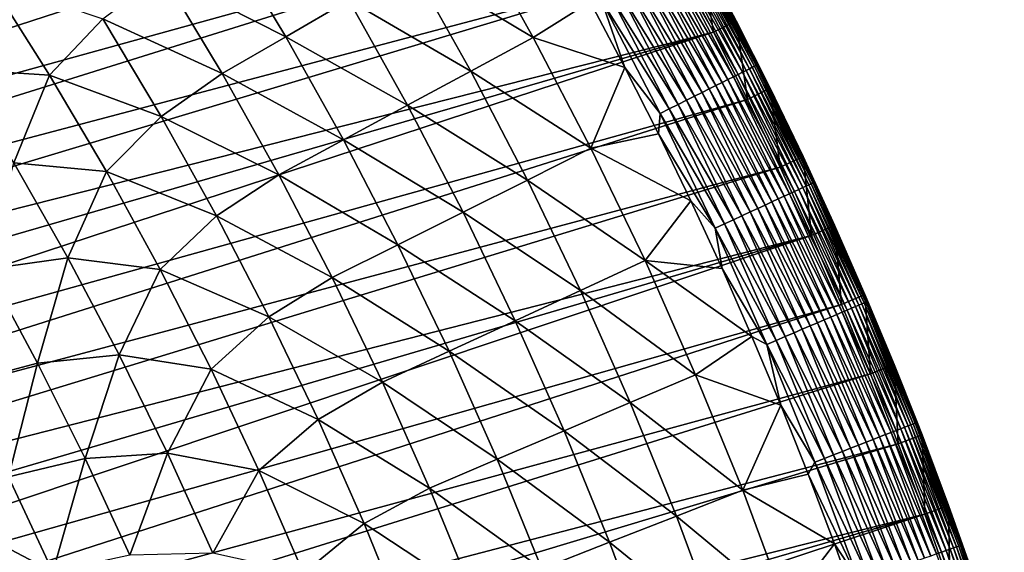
# Model space of a CAD drawing. Header units: millimetres. Extents: x -50 to 50, y -50 to 50.
# Tile 560 of 562: x 36 to 47.6, y 16.6 to 22.9. Entities that reach past the tile are written whole.
import ezdxf

# ---------------------------------------------------------------- set-up
doc = ezdxf.new("R2010")
doc.units = ezdxf.units.MM
doc.header["$LTSCALE"] = 65.185185
for name, color, linetype in [('36', 7, 'CONTINUOUS'), ('38', 7, 'CONTINUOUS'), ('39', 7, 'CONTINUOUS'), ('41', 7, 'CONTINUOUS'), ('43', 7, 'CONTINUOUS')]:
    doc.layers.add(name, color=color, linetype=linetype)

msp = doc.modelspace()

# ---------------------------------------------------------------- linework, layer by layer
at = {"layer": '36', "color": 15, "linetype": 'Continuous', "true_color": 0xaf503c}
for points in [[(41.336, 23.983, -0.427), (42.055, 22.699, -0.427), (40.611, 23.562, -1.106), (41.336, 23.983, -0.427)], [(41.336, 23.983, -0.427), (42.725, 23.119, 0.23), (42.055, 22.699, -0.427), (41.336, 23.983, -0.427)], [(37.682, 23.443, -3.069), (38.418, 23.901, -2.427), (39.136, 22.706, -2.427), (37.682, 23.443, -3.069)], [(38.418, 23.901, -2.427), (39.878, 23.137, -1.773), (39.136, 22.706, -2.427), (38.418, 23.901, -2.427)], [(40.611, 23.562, -1.106), (41.317, 22.3, -1.106), (39.878, 23.137, -1.773), (40.611, 23.562, -1.106)], [(40.611, 23.562, -1.106), (42.055, 22.699, -0.427), (41.317, 22.3, -1.106), (40.611, 23.562, -1.106)], [(35.641, 23.369, -4.316), (36.347, 22.254, -4.316), (35.251, 22.323, -4.92), (35.641, 23.369, -4.316)], [(35.641, 23.369, -4.316), (36.977, 22.919, -3.699), (36.347, 22.254, -4.316), (35.641, 23.369, -4.316)], [(37.682, 23.443, -3.069), (38.386, 22.272, -3.069), (36.977, 22.919, -3.699), (37.682, 23.443, -3.069)], [(38.386, 22.272, -3.069), (37.682, 23.443, -3.069), (39.136, 22.706, -2.427), (38.386, 22.272, -3.069)], [(39.878, 23.137, -1.773), (40.571, 21.898, -1.773), (39.136, 22.706, -2.427), (39.878, 23.137, -1.773)], [(39.878, 23.137, -1.773), (41.317, 22.3, -1.106), (40.571, 21.898, -1.773), (39.878, 23.137, -1.773)], [(42.725, 23.119, 0.23), (43.136, 22.343, 0.23), (42.055, 22.699, -0.427), (42.725, 23.119, 0.23)], [(36.977, 22.919, -3.699), (37.666, 21.767, -3.699), (36.347, 22.254, -4.316), (36.977, 22.919, -3.699)], [(36.977, 22.919, -3.699), (38.386, 22.272, -3.069), (37.666, 21.767, -3.699), (36.977, 22.919, -3.699)], [(38.386, 22.272, -3.069), (39.136, 22.706, -2.427), (39.817, 21.49, -2.427), (38.386, 22.272, -3.069)], [(39.136, 22.706, -2.427), (40.571, 21.898, -1.773), (39.817, 21.49, -2.427), (39.136, 22.706, -2.427)], [(42.055, 22.699, -0.427), (42.734, 21.393, -0.427), (41.317, 22.3, -1.106), (42.055, 22.699, -0.427)], [(42.055, 22.699, -0.427), (43.136, 22.343, 0.23), (42.734, 21.393, -0.427), (42.055, 22.699, -0.427)], [(35.251, 22.323, -4.92), (36.347, 22.254, -4.316), (35.926, 21.221, -4.92), (35.251, 22.323, -4.92)], [(43.136, 22.343, 0.23), (43.532, 21.561, 0.23), (42.734, 21.393, -0.427), (43.136, 22.343, 0.23)], [(36.347, 22.254, -4.316), (37.019, 21.118, -4.316), (35.926, 21.221, -4.92), (36.347, 22.254, -4.316)], [(36.347, 22.254, -4.316), (37.666, 21.767, -3.699), (37.019, 21.118, -4.316), (36.347, 22.254, -4.316)], [(38.386, 22.272, -3.069), (39.054, 21.079, -3.069), (37.666, 21.767, -3.699), (38.386, 22.272, -3.069)], [(39.054, 21.079, -3.069), (38.386, 22.272, -3.069), (39.817, 21.49, -2.427), (39.054, 21.079, -3.069)], [(41.317, 22.3, -1.106), (41.985, 21.017, -1.106), (40.571, 21.898, -1.773), (41.317, 22.3, -1.106)], [(41.317, 22.3, -1.106), (42.734, 21.393, -0.427), (41.985, 21.017, -1.106), (41.317, 22.3, -1.106)], [(40.571, 21.898, -1.773), (41.226, 20.638, -1.773), (39.817, 21.49, -2.427), (40.571, 21.898, -1.773)], [(40.571, 21.898, -1.773), (41.985, 21.017, -1.106), (41.226, 20.638, -1.773), (40.571, 21.898, -1.773)], [(37.666, 21.767, -3.699), (38.319, 20.596, -3.699), (37.019, 21.118, -4.316), (37.666, 21.767, -3.699)], [(37.666, 21.767, -3.699), (39.054, 21.079, -3.069), (38.319, 20.596, -3.699), (37.666, 21.767, -3.699)], [(39.054, 21.079, -3.069), (39.817, 21.49, -2.427), (40.459, 20.254, -2.427), (39.054, 21.079, -3.069)], [(39.817, 21.49, -2.427), (41.226, 20.638, -1.773), (40.459, 20.254, -2.427), (39.817, 21.49, -2.427)], [(43.532, 21.561, 0.23), (43.914, 20.772, 0.23), (42.734, 21.393, -0.427), (43.532, 21.561, 0.23)], [(42.734, 21.393, -0.427), (43.373, 20.066, -0.427), (41.985, 21.017, -1.106), (42.734, 21.393, -0.427)], [(42.734, 21.393, -0.427), (43.914, 20.772, 0.23), (43.373, 20.066, -0.427), (42.734, 21.393, -0.427)], [(35.926, 21.221, -4.92), (36.566, 20.098, -4.92), (35.608, 19.964, -5.511), (35.926, 21.221, -4.92)], [(35.926, 21.221, -4.92), (37.019, 21.118, -4.316), (36.566, 20.098, -4.92), (35.926, 21.221, -4.92)], [(37.019, 21.118, -4.316), (37.655, 19.961, -4.316), (36.566, 20.098, -4.92), (37.019, 21.118, -4.316)], [(37.019, 21.118, -4.316), (38.319, 20.596, -3.699), (37.655, 19.961, -4.316), (37.019, 21.118, -4.316)], [(39.054, 21.079, -3.069), (39.684, 19.866, -3.069), (38.319, 20.596, -3.699), (39.054, 21.079, -3.069)], [(39.684, 19.866, -3.069), (39.054, 21.079, -3.069), (40.459, 20.254, -2.427), (39.684, 19.866, -3.069)], [(41.985, 21.017, -1.106), (42.612, 19.714, -1.106), (41.226, 20.638, -1.773), (41.985, 21.017, -1.106)], [(41.985, 21.017, -1.106), (43.373, 20.066, -0.427), (42.612, 19.714, -1.106), (41.985, 21.017, -1.106)], [(43.914, 20.772, 0.23), (44.282, 19.975, 0.23), (43.373, 20.066, -0.427), (43.914, 20.772, 0.23)], [(38.319, 20.596, -3.699), (38.936, 19.404, -3.699), (37.655, 19.961, -4.316), (38.319, 20.596, -3.699)], [(38.319, 20.596, -3.699), (39.684, 19.866, -3.069), (38.936, 19.404, -3.699), (38.319, 20.596, -3.699)], [(41.226, 20.638, -1.773), (41.842, 19.358, -1.773), (40.459, 20.254, -2.427), (41.226, 20.638, -1.773)], [(41.226, 20.638, -1.773), (42.612, 19.714, -1.106), (41.842, 19.358, -1.773), (41.226, 20.638, -1.773)], [(39.684, 19.866, -3.069), (40.459, 20.254, -2.427), (41.064, 18.998, -2.427), (39.684, 19.866, -3.069)], [(40.459, 20.254, -2.427), (41.842, 19.358, -1.773), (41.064, 18.998, -2.427), (40.459, 20.254, -2.427)], [(35.608, 19.964, -5.511), (36.566, 20.098, -4.92), (36.206, 18.859, -5.511), (35.608, 19.964, -5.511)], [(36.566, 20.098, -4.92), (37.171, 18.955, -4.92), (36.206, 18.859, -5.511), (36.566, 20.098, -4.92)], [(36.566, 20.098, -4.92), (37.655, 19.961, -4.316), (37.171, 18.955, -4.92), (36.566, 20.098, -4.92)], [(43.373, 20.066, -0.427), (43.97, 18.721, -0.427), (42.612, 19.714, -1.106), (43.373, 20.066, -0.427)], [(43.373, 20.066, -0.427), (44.635, 19.172, 0.23), (43.97, 18.721, -0.427), (43.373, 20.066, -0.427)], [(44.282, 19.975, 0.23), (44.635, 19.172, 0.23), (43.373, 20.066, -0.427), (44.282, 19.975, 0.23)], [(35.608, 19.964, -5.511), (36.206, 18.859, -5.511), (35.303, 18.619, -6.09), (35.608, 19.964, -5.511)], [(37.655, 19.961, -4.316), (38.255, 18.785, -4.316), (37.171, 18.955, -4.92), (37.655, 19.961, -4.316)], [(37.655, 19.961, -4.316), (38.936, 19.404, -3.699), (38.255, 18.785, -4.316), (37.655, 19.961, -4.316)], [(39.684, 19.866, -3.069), (40.277, 18.634, -3.069), (38.936, 19.404, -3.699), (39.684, 19.866, -3.069)], [(40.277, 18.634, -3.069), (39.684, 19.866, -3.069), (41.064, 18.998, -2.427), (40.277, 18.634, -3.069)], [(42.612, 19.714, -1.106), (43.199, 18.393, -1.106), (41.842, 19.358, -1.773), (42.612, 19.714, -1.106)], [(42.612, 19.714, -1.106), (43.97, 18.721, -0.427), (43.199, 18.393, -1.106), (42.612, 19.714, -1.106)], [(38.936, 19.404, -3.699), (39.516, 18.194, -3.699), (38.255, 18.785, -4.316), (38.936, 19.404, -3.699)], [(38.936, 19.404, -3.699), (40.277, 18.634, -3.069), (39.516, 18.194, -3.699), (38.936, 19.404, -3.699)], [(41.842, 19.358, -1.773), (42.418, 18.061, -1.773), (41.064, 18.998, -2.427), (41.842, 19.358, -1.773)], [(41.842, 19.358, -1.773), (43.199, 18.393, -1.106), (42.418, 18.061, -1.773), (41.842, 19.358, -1.773)], [(44.635, 19.172, 0.23), (44.974, 18.363, 0.23), (43.97, 18.721, -0.427), (44.635, 19.172, 0.23)], [(36.206, 18.859, -5.511), (37.171, 18.955, -4.92), (36.769, 17.735, -5.511), (36.206, 18.859, -5.511)], [(37.171, 18.955, -4.92), (37.74, 17.795, -4.92), (36.769, 17.735, -5.511), (37.171, 18.955, -4.92)], [(37.171, 18.955, -4.92), (38.255, 18.785, -4.316), (37.74, 17.795, -4.92), (37.171, 18.955, -4.92)], [(40.277, 18.634, -3.069), (41.064, 18.998, -2.427), (41.629, 17.725, -2.427), (40.277, 18.634, -3.069)], [(41.064, 18.998, -2.427), (42.418, 18.061, -1.773), (41.629, 17.725, -2.427), (41.064, 18.998, -2.427)], [(35.303, 18.619, -6.09), (36.206, 18.859, -5.511), (35.863, 17.515, -6.09), (35.303, 18.619, -6.09)], [(36.206, 18.859, -5.511), (36.769, 17.735, -5.511), (35.863, 17.515, -6.09), (36.206, 18.859, -5.511)], [(38.255, 18.785, -4.316), (38.818, 17.592, -4.316), (37.74, 17.795, -4.92), (38.255, 18.785, -4.316)], [(38.255, 18.785, -4.316), (39.516, 18.194, -3.699), (38.818, 17.592, -4.316), (38.255, 18.785, -4.316)], [(43.97, 18.721, -0.427), (44.526, 17.358, -0.427), (43.199, 18.393, -1.106), (43.97, 18.721, -0.427)], [(43.97, 18.721, -0.427), (44.974, 18.363, 0.23), (44.526, 17.358, -0.427), (43.97, 18.721, -0.427)], [(40.277, 18.634, -3.069), (40.832, 17.385, -3.069), (39.516, 18.194, -3.699), (40.277, 18.634, -3.069)], [(40.832, 17.385, -3.069), (40.277, 18.634, -3.069), (41.629, 17.725, -2.427), (40.832, 17.385, -3.069)], [(43.199, 18.393, -1.106), (43.744, 17.054, -1.106), (42.418, 18.061, -1.773), (43.199, 18.393, -1.106)], [(43.199, 18.393, -1.106), (44.526, 17.358, -0.427), (43.744, 17.054, -1.106), (43.199, 18.393, -1.106)], [(44.974, 18.363, 0.23), (45.298, 17.548, 0.23), (44.526, 17.358, -0.427), (44.974, 18.363, 0.23)], [(39.516, 18.194, -3.699), (40.058, 16.967, -3.699), (38.818, 17.592, -4.316), (39.516, 18.194, -3.699)], [(39.516, 18.194, -3.699), (40.832, 17.385, -3.069), (40.058, 16.967, -3.699), (39.516, 18.194, -3.699)], [(42.418, 18.061, -1.773), (42.954, 16.746, -1.773), (41.629, 17.725, -2.427), (42.418, 18.061, -1.773)], [(42.418, 18.061, -1.773), (43.744, 17.054, -1.106), (42.954, 16.746, -1.773), (42.418, 18.061, -1.773)], [(36.769, 17.735, -5.511), (37.74, 17.795, -4.92), (37.297, 16.595, -5.511), (36.769, 17.735, -5.511)], [(37.74, 17.795, -4.92), (38.273, 16.617, -4.92), (37.297, 16.595, -5.511), (37.74, 17.795, -4.92)], [(37.74, 17.795, -4.92), (38.818, 17.592, -4.316), (38.273, 16.617, -4.92), (37.74, 17.795, -4.92)], [(35.863, 17.515, -6.09), (36.769, 17.735, -5.511), (36.389, 16.395, -6.09), (35.863, 17.515, -6.09)], [(36.769, 17.735, -5.511), (37.297, 16.595, -5.511), (36.389, 16.395, -6.09), (36.769, 17.735, -5.511)], [(40.832, 17.385, -3.069), (41.629, 17.725, -2.427), (42.155, 16.434, -2.427), (40.832, 17.385, -3.069)], [(41.629, 17.725, -2.427), (42.954, 16.746, -1.773), (42.155, 16.434, -2.427), (41.629, 17.725, -2.427)], [(38.818, 17.592, -4.316), (39.344, 16.381, -4.316), (38.273, 16.617, -4.92), (38.818, 17.592, -4.316)], [(38.818, 17.592, -4.316), (40.058, 16.967, -3.699), (39.344, 16.381, -4.316), (38.818, 17.592, -4.316)], [(45.298, 17.548, 0.23), (45.608, 16.728, 0.23), (44.526, 17.358, -0.427), (45.298, 17.548, 0.23)], [(35.863, 17.515, -6.09), (36.389, 16.395, -6.09), (35.041, 17.105, -6.655), (35.863, 17.515, -6.09)], [(40.832, 17.385, -3.069), (41.348, 16.119, -3.069), (40.058, 16.967, -3.699), (40.832, 17.385, -3.069)], [(41.348, 16.119, -3.069), (40.832, 17.385, -3.069), (42.155, 16.434, -2.427), (41.348, 16.119, -3.069)], [(44.526, 17.358, -0.427), (45.039, 15.979, -0.427), (43.744, 17.054, -1.106), (44.526, 17.358, -0.427)], [(44.526, 17.358, -0.427), (45.608, 16.728, 0.23), (45.039, 15.979, -0.427), (44.526, 17.358, -0.427)], [(35.041, 17.105, -6.655), (36.389, 16.395, -6.09), (35.555, 16.01, -6.655), (35.041, 17.105, -6.655)], [(40.058, 16.967, -3.699), (40.562, 15.724, -3.699), (39.344, 16.381, -4.316), (40.058, 16.967, -3.699)], [(40.058, 16.967, -3.699), (41.348, 16.119, -3.069), (40.562, 15.724, -3.699), (40.058, 16.967, -3.699)], [(43.744, 17.054, -1.106), (44.249, 15.698, -1.106), (42.954, 16.746, -1.773), (43.744, 17.054, -1.106)], [(43.744, 17.054, -1.106), (45.039, 15.979, -0.427), (44.249, 15.698, -1.106), (43.744, 17.054, -1.106)], [(42.954, 16.746, -1.773), (43.45, 15.415, -1.773), (42.155, 16.434, -2.427), (42.954, 16.746, -1.773)], [(42.954, 16.746, -1.773), (44.249, 15.698, -1.106), (43.45, 15.415, -1.773), (42.954, 16.746, -1.773)], [(45.608, 16.728, 0.23), (45.902, 15.902, 0.23), (45.039, 15.979, -0.427), (45.608, 16.728, 0.23)]]:
    msp.add_3dface(points, dxfattribs=at)
at = {"layer": '38', "color": 15, "linetype": 'Continuous', "true_color": 0xaf503c}
for points in [[(44.033, 23.686, 3.33), (44.448, 22.896, 4.2), (44.448, 22.896, 3.33), (44.033, 23.686, 3.33)], [(44.033, 23.686, 4.2), (44.448, 22.896, 4.2), (44.033, 23.686, 3.33), (44.033, 23.686, 4.2)], [(44.448, 22.896, 3.33), (44.85, 22.099, 4.2), (44.85, 22.099, 3.33), (44.448, 22.896, 3.33)], [(44.448, 22.896, 4.2), (44.85, 22.099, 4.2), (44.448, 22.896, 3.33), (44.448, 22.896, 4.2)], [(44.85, 22.099, 3.33), (45.237, 21.295, 4.2), (45.237, 21.295, 3.33), (44.85, 22.099, 3.33)], [(44.85, 22.099, 4.2), (45.237, 21.295, 4.2), (44.85, 22.099, 3.33), (44.85, 22.099, 4.2)], [(45.237, 21.295, 4.2), (45.61, 20.484, 4.2), (45.237, 21.295, 3.33), (45.237, 21.295, 4.2)], [(45.237, 21.295, 3.33), (45.61, 20.484, 4.2), (45.61, 20.484, 3.33), (45.237, 21.295, 3.33)], [(45.61, 20.484, 3.33), (45.968, 19.667, 4.2), (45.968, 19.667, 3.33), (45.61, 20.484, 3.33)], [(45.61, 20.484, 4.2), (45.968, 19.667, 4.2), (45.61, 20.484, 3.33), (45.61, 20.484, 4.2)], [(45.968, 19.667, 3.33), (46.312, 18.843, 4.2), (46.312, 18.843, 3.33), (45.968, 19.667, 3.33)], [(45.968, 19.667, 4.2), (46.312, 18.843, 4.2), (45.968, 19.667, 3.33), (45.968, 19.667, 4.2)], [(46.312, 18.843, 3.33), (46.641, 18.013, 4.2), (46.641, 18.013, 3.33), (46.312, 18.843, 3.33)], [(46.312, 18.843, 4.2), (46.641, 18.013, 4.2), (46.312, 18.843, 3.33), (46.312, 18.843, 4.2)], [(46.641, 18.013, 3.33), (46.955, 17.178, 4.2), (46.955, 17.178, 3.33), (46.641, 18.013, 3.33)], [(46.641, 18.013, 4.2), (46.955, 17.178, 4.2), (46.641, 18.013, 3.33), (46.641, 18.013, 4.2)], [(46.955, 17.178, 4.2), (47.254, 16.337, 4.2), (46.955, 17.178, 3.33), (46.955, 17.178, 4.2)], [(46.955, 17.178, 3.33), (47.254, 16.337, 4.2), (47.254, 16.337, 3.33), (46.955, 17.178, 3.33)]]:
    msp.add_3dface(points, dxfattribs=at)
at = {"layer": '39', "color": 15, "linetype": 'Continuous', "true_color": 0xaf503c}
for points in [[(21.108, 22.704, 4.5), (40.493, 28.815, 4.5), (20.59, 23.175, 4.5), (21.108, 22.704, 4.5)], [(41.001, 28.088, 4.5), (40.493, 28.815, 4.5), (21.108, 22.704, 4.5), (41.001, 28.088, 4.5)], [(21.616, 22.221, 4.5), (41.001, 28.088, 4.5), (21.108, 22.704, 4.5), (21.616, 22.221, 4.5)], [(41.496, 27.352, 4.5), (41.001, 28.088, 4.5), (21.616, 22.221, 4.5), (41.496, 27.352, 4.5)], [(22.112, 21.727, 4.5), (41.496, 27.352, 4.5), (21.616, 22.221, 4.5), (22.112, 21.727, 4.5)], [(22.598, 21.221, 4.5), (41.496, 27.352, 4.5), (22.112, 21.727, 4.5), (22.598, 21.221, 4.5)], [(41.977, 26.607, 4.5), (41.496, 27.352, 4.5), (22.598, 21.221, 4.5), (41.977, 26.607, 4.5)], [(23.071, 20.705, 4.5), (41.977, 26.607, 4.5), (22.598, 21.221, 4.5), (23.071, 20.705, 4.5)], [(42.446, 25.853, 4.5), (41.977, 26.607, 4.5), (23.071, 20.705, 4.5), (42.446, 25.853, 4.5)], [(23.533, 20.178, 4.5), (42.446, 25.853, 4.5), (23.071, 20.705, 4.5), (23.533, 20.178, 4.5)], [(42.9, 25.091, 4.5), (42.446, 25.853, 4.5), (23.533, 20.178, 4.5), (42.9, 25.091, 4.5)], [(23.983, 19.641, 4.5), (42.9, 25.091, 4.5), (23.533, 20.178, 4.5), (23.983, 19.641, 4.5)], [(24.421, 19.094, 4.5), (42.9, 25.091, 4.5), (23.983, 19.641, 4.5), (24.421, 19.094, 4.5)], [(43.341, 24.321, 4.5), (42.9, 25.091, 4.5), (24.421, 19.094, 4.5), (43.341, 24.321, 4.5)], [(24.846, 18.537, 4.5), (43.341, 24.321, 4.5), (24.421, 19.094, 4.5), (24.846, 18.537, 4.5)], [(43.768, 23.544, 4.5), (43.341, 24.321, 4.5), (24.846, 18.537, 4.5), (43.768, 23.544, 4.5)], [(25.259, 17.971, 4.5), (43.768, 23.544, 4.5), (24.846, 18.537, 4.5), (25.259, 17.971, 4.5)], [(44.182, 22.759, 4.5), (43.768, 23.544, 4.5), (25.259, 17.971, 4.5), (44.182, 22.759, 4.5)], [(25.658, 17.396, 4.5), (44.182, 22.759, 4.5), (25.259, 17.971, 4.5), (25.658, 17.396, 4.5)], [(26.045, 16.811, 4.5), (44.182, 22.759, 4.5), (25.658, 17.396, 4.5), (26.045, 16.811, 4.5)], [(44.581, 21.967, 4.5), (44.182, 22.759, 4.5), (26.045, 16.811, 4.5), (44.581, 21.967, 4.5)], [(26.418, 16.218, 4.5), (44.581, 21.967, 4.5), (26.045, 16.811, 4.5), (26.418, 16.218, 4.5)], [(44.966, 21.167, 4.5), (44.581, 21.967, 4.5), (26.418, 16.218, 4.5), (44.966, 21.167, 4.5)], [(26.778, 15.617, 4.5), (44.966, 21.167, 4.5), (26.418, 16.218, 4.5), (26.778, 15.617, 4.5)], [(45.336, 20.361, 4.5), (44.966, 21.167, 4.5), (26.778, 15.617, 4.5), (45.336, 20.361, 4.5)], [(27.124, 15.008, 4.5), (45.336, 20.361, 4.5), (26.778, 15.617, 4.5), (27.124, 15.008, 4.5)], [(27.456, 14.391, 4.5), (45.336, 20.361, 4.5), (27.124, 15.008, 4.5), (27.456, 14.391, 4.5)], [(45.692, 19.549, 4.5), (45.336, 20.361, 4.5), (27.456, 14.391, 4.5), (45.692, 19.549, 4.5)], [(27.774, 13.767, 4.5), (45.692, 19.549, 4.5), (27.456, 14.391, 4.5), (27.774, 13.767, 4.5)], [(46.034, 18.73, 4.5), (45.692, 19.549, 4.5), (27.774, 13.767, 4.5), (46.034, 18.73, 4.5)], [(28.078, 13.135, 4.5), (46.034, 18.73, 4.5), (27.774, 13.767, 4.5), (28.078, 13.135, 4.5)], [(46.361, 17.905, 4.5), (46.034, 18.73, 4.5), (28.078, 13.135, 4.5), (46.361, 17.905, 4.5)], [(28.368, 12.497, 4.5), (46.361, 17.905, 4.5), (28.078, 13.135, 4.5), (28.368, 12.497, 4.5)], [(46.673, 17.075, 4.5), (46.361, 17.905, 4.5), (28.368, 12.497, 4.5), (46.673, 17.075, 4.5)], [(28.643, 11.853, 4.5), (46.673, 17.075, 4.5), (28.368, 12.497, 4.5), (28.643, 11.853, 4.5)], [(28.903, 11.203, 4.5), (46.673, 17.075, 4.5), (28.643, 11.853, 4.5), (28.903, 11.203, 4.5)], [(46.97, 16.239, 4.5), (46.673, 17.075, 4.5), (28.903, 11.203, 4.5), (46.97, 16.239, 4.5)]]:
    msp.add_3dface(points, dxfattribs=at)
at = {"layer": '41', "color": 15, "linetype": 'Continuous', "true_color": 0xaf503c}
for points in [[(44.639, 22.346, 2.496), (43.898, 23.693, 2.332), (43.93, 23.71, 2.496), (44.639, 22.346, 2.496)], [(44.666, 22.359, 2.661), (43.93, 23.71, 2.496), (43.956, 23.724, 2.661), (44.666, 22.359, 2.661)], [(44.639, 22.346, 2.496), (43.93, 23.71, 2.496), (44.666, 22.359, 2.661), (44.639, 22.346, 2.496)], [(44.686, 22.369, 2.828), (43.956, 23.724, 2.661), (43.976, 23.735, 2.828), (44.686, 22.369, 2.828)], [(44.666, 22.359, 2.661), (43.956, 23.724, 2.661), (44.686, 22.369, 2.828), (44.666, 22.359, 2.661)], [(44.7, 22.377, 2.995), (43.976, 23.735, 2.828), (43.99, 23.743, 2.995), (44.7, 22.377, 2.995)], [(44.686, 22.369, 2.828), (43.976, 23.735, 2.828), (44.7, 22.377, 2.995), (44.686, 22.369, 2.828)], [(44.708, 22.381, 3.162), (43.99, 23.743, 2.995), (43.998, 23.747, 3.162), (44.708, 22.381, 3.162)], [(44.7, 22.377, 2.995), (43.99, 23.743, 2.995), (44.708, 22.381, 3.162), (44.7, 22.377, 2.995)], [(44.448, 22.896, 3.33), (44.708, 22.381, 3.162), (43.998, 23.747, 3.162), (44.448, 22.896, 3.33)], [(44.033, 23.686, 3.33), (44.448, 22.896, 3.33), (43.998, 23.747, 3.162), (44.033, 23.686, 3.33)], [(44.415, 22.234, 1.696), (43.647, 23.558, 1.544), (43.709, 23.591, 1.696), (44.415, 22.234, 1.696)], [(44.471, 22.262, 1.852), (43.709, 23.591, 1.696), (43.765, 23.621, 1.852), (44.471, 22.262, 1.852)], [(44.415, 22.234, 1.696), (43.709, 23.591, 1.696), (44.471, 22.262, 1.852), (44.415, 22.234, 1.696)], [(44.522, 22.288, 2.01), (43.765, 23.621, 1.852), (43.815, 23.648, 2.01), (44.522, 22.288, 2.01)], [(44.471, 22.262, 1.852), (43.765, 23.621, 1.852), (44.522, 22.288, 2.01), (44.471, 22.262, 1.852)], [(44.567, 22.31, 2.17), (43.815, 23.648, 2.01), (43.859, 23.672, 2.17), (44.567, 22.31, 2.17)], [(44.522, 22.288, 2.01), (43.815, 23.648, 2.01), (44.567, 22.31, 2.17), (44.522, 22.288, 2.01)], [(44.606, 22.33, 2.332), (43.859, 23.672, 2.17), (43.898, 23.693, 2.332), (44.606, 22.33, 2.332)], [(44.567, 22.31, 2.17), (43.859, 23.672, 2.17), (44.606, 22.33, 2.332), (44.567, 22.31, 2.17)], [(44.606, 22.33, 2.332), (43.898, 23.693, 2.332), (44.639, 22.346, 2.496), (44.606, 22.33, 2.332)], [(44.21, 22.131, 1.248), (43.43, 23.44, 1.106), (43.508, 23.482, 1.248), (44.21, 22.131, 1.248)], [(44.284, 22.168, 1.394), (43.508, 23.482, 1.248), (43.58, 23.521, 1.394), (44.284, 22.168, 1.394)], [(44.21, 22.131, 1.248), (43.508, 23.482, 1.248), (44.284, 22.168, 1.394), (44.21, 22.131, 1.248)], [(44.352, 22.202, 1.544), (43.58, 23.521, 1.394), (43.647, 23.558, 1.544), (44.352, 22.202, 1.544)], [(44.284, 22.168, 1.394), (43.58, 23.521, 1.394), (44.352, 22.202, 1.544), (44.284, 22.168, 1.394)], [(44.352, 22.202, 1.544), (43.647, 23.558, 1.544), (44.415, 22.234, 1.696), (44.352, 22.202, 1.544)], [(43.957, 22.004, 0.832), (43.165, 23.298, 0.702), (43.258, 23.348, 0.832), (43.957, 22.004, 0.832)], [(44.046, 22.049, 0.967), (43.258, 23.348, 0.832), (43.347, 23.395, 0.967), (44.046, 22.049, 0.967)], [(43.957, 22.004, 0.832), (43.258, 23.348, 0.832), (44.046, 22.049, 0.967), (43.957, 22.004, 0.832)], [(44.131, 22.092, 1.106), (43.347, 23.395, 0.967), (43.43, 23.44, 1.106), (44.131, 22.092, 1.106)], [(44.046, 22.049, 0.967), (43.347, 23.395, 0.967), (44.131, 22.092, 1.106), (44.046, 22.049, 0.967)], [(44.131, 22.092, 1.106), (43.43, 23.44, 1.106), (44.21, 22.131, 1.248), (44.131, 22.092, 1.106)], [(43.763, 21.907, 0.576), (42.965, 23.19, 0.455), (43.067, 23.245, 0.576), (43.763, 21.907, 0.576)], [(43.862, 21.957, 0.702), (43.067, 23.245, 0.576), (43.165, 23.298, 0.702), (43.862, 21.957, 0.702)], [(43.763, 21.907, 0.576), (43.067, 23.245, 0.576), (43.862, 21.957, 0.702), (43.763, 21.907, 0.576)], [(43.862, 21.957, 0.702), (43.165, 23.298, 0.702), (43.957, 22.004, 0.832), (43.862, 21.957, 0.702)], [(43.136, 22.343, 0.23), (42.725, 23.119, 0.23), (42.858, 23.132, 0.339), (43.136, 22.343, 0.23)], [(43.659, 21.855, 0.455), (42.858, 23.132, 0.339), (42.965, 23.19, 0.455), (43.659, 21.855, 0.455)], [(43.55, 21.801, 0.339), (42.858, 23.132, 0.339), (43.659, 21.855, 0.455), (43.55, 21.801, 0.339)], [(43.55, 21.801, 0.339), (43.136, 22.343, 0.23), (42.858, 23.132, 0.339), (43.55, 21.801, 0.339)], [(43.659, 21.855, 0.455), (42.965, 23.19, 0.455), (43.763, 21.907, 0.576), (43.659, 21.855, 0.455)], [(44.448, 22.896, 3.33), (44.85, 22.099, 3.33), (44.708, 22.381, 3.162), (44.448, 22.896, 3.33)], [(43.532, 21.561, 0.23), (43.136, 22.343, 0.23), (43.55, 21.801, 0.339), (43.532, 21.561, 0.23)], [(45.233, 20.927, 2.17), (44.522, 22.288, 2.01), (44.567, 22.31, 2.17), (45.233, 20.927, 2.17)], [(45.273, 20.945, 2.332), (44.567, 22.31, 2.17), (44.606, 22.33, 2.332), (45.273, 20.945, 2.332)], [(45.233, 20.927, 2.17), (44.567, 22.31, 2.17), (45.273, 20.945, 2.332), (45.233, 20.927, 2.17)], [(45.306, 20.961, 2.496), (44.606, 22.33, 2.332), (44.639, 22.346, 2.496), (45.306, 20.961, 2.496)], [(45.273, 20.945, 2.332), (44.606, 22.33, 2.332), (45.306, 20.961, 2.496), (45.273, 20.945, 2.332)], [(45.333, 20.973, 2.661), (44.639, 22.346, 2.496), (44.666, 22.359, 2.661), (45.333, 20.973, 2.661)], [(45.306, 20.961, 2.496), (44.639, 22.346, 2.496), (45.333, 20.973, 2.661), (45.306, 20.961, 2.496)], [(45.354, 20.983, 2.828), (44.666, 22.359, 2.661), (44.686, 22.369, 2.828), (45.354, 20.983, 2.828)], [(45.333, 20.973, 2.661), (44.666, 22.359, 2.661), (45.354, 20.983, 2.828), (45.333, 20.973, 2.661)], [(45.368, 20.989, 2.995), (44.686, 22.369, 2.828), (44.7, 22.377, 2.995), (45.368, 20.989, 2.995)], [(45.354, 20.983, 2.828), (44.686, 22.369, 2.828), (45.368, 20.989, 2.995), (45.354, 20.983, 2.828)], [(45.376, 20.993, 3.162), (44.7, 22.377, 2.995), (44.708, 22.381, 3.162), (45.376, 20.993, 3.162)], [(45.368, 20.989, 2.995), (44.7, 22.377, 2.995), (45.376, 20.993, 3.162), (45.368, 20.989, 2.995)], [(44.85, 22.099, 3.33), (45.237, 21.295, 3.33), (44.708, 22.381, 3.162), (44.85, 22.099, 3.33)], [(45.237, 21.295, 3.33), (45.376, 20.993, 3.162), (44.708, 22.381, 3.162), (45.237, 21.295, 3.33)], [(45.015, 20.826, 1.544), (44.284, 22.168, 1.394), (44.352, 22.202, 1.544), (45.015, 20.826, 1.544)], [(45.078, 20.855, 1.696), (44.352, 22.202, 1.544), (44.415, 22.234, 1.696), (45.078, 20.855, 1.696)], [(45.015, 20.826, 1.544), (44.352, 22.202, 1.544), (45.078, 20.855, 1.696), (45.015, 20.826, 1.544)], [(45.136, 20.882, 1.852), (44.415, 22.234, 1.696), (44.471, 22.262, 1.852), (45.136, 20.882, 1.852)], [(45.078, 20.855, 1.696), (44.415, 22.234, 1.696), (45.136, 20.882, 1.852), (45.078, 20.855, 1.696)], [(45.188, 20.906, 2.01), (44.471, 22.262, 1.852), (44.522, 22.288, 2.01), (45.188, 20.906, 2.01)], [(45.136, 20.882, 1.852), (44.471, 22.262, 1.852), (45.188, 20.906, 2.01), (45.136, 20.882, 1.852)], [(45.188, 20.906, 2.01), (44.522, 22.288, 2.01), (45.233, 20.927, 2.17), (45.188, 20.906, 2.01)], [(44.79, 20.722, 1.106), (44.046, 22.049, 0.967), (44.131, 22.092, 1.106), (44.79, 20.722, 1.106)], [(44.871, 20.759, 1.248), (44.131, 22.092, 1.106), (44.21, 22.131, 1.248), (44.871, 20.759, 1.248)], [(44.79, 20.722, 1.106), (44.131, 22.092, 1.106), (44.871, 20.759, 1.248), (44.79, 20.722, 1.106)], [(44.945, 20.794, 1.394), (44.21, 22.131, 1.248), (44.284, 22.168, 1.394), (44.945, 20.794, 1.394)], [(44.871, 20.759, 1.248), (44.21, 22.131, 1.248), (44.945, 20.794, 1.394), (44.871, 20.759, 1.248)], [(44.945, 20.794, 1.394), (44.284, 22.168, 1.394), (45.015, 20.826, 1.544), (44.945, 20.794, 1.394)], [(44.517, 20.596, 0.702), (43.763, 21.907, 0.576), (43.862, 21.957, 0.702), (44.517, 20.596, 0.702)], [(44.613, 20.64, 0.832), (43.862, 21.957, 0.702), (43.957, 22.004, 0.832), (44.613, 20.64, 0.832)], [(44.517, 20.596, 0.702), (43.862, 21.957, 0.702), (44.613, 20.64, 0.832), (44.517, 20.596, 0.702)], [(44.704, 20.682, 0.967), (43.957, 22.004, 0.832), (44.046, 22.049, 0.967), (44.704, 20.682, 0.967)], [(44.613, 20.64, 0.832), (43.957, 22.004, 0.832), (44.704, 20.682, 0.967), (44.613, 20.64, 0.832)], [(44.704, 20.682, 0.967), (44.046, 22.049, 0.967), (44.79, 20.722, 1.106), (44.704, 20.682, 0.967)], [(44.311, 20.5, 0.455), (43.55, 21.801, 0.339), (43.659, 21.855, 0.455), (44.311, 20.5, 0.455)], [(44.417, 20.549, 0.576), (43.659, 21.855, 0.455), (43.763, 21.907, 0.576), (44.417, 20.549, 0.576)], [(44.311, 20.5, 0.455), (43.659, 21.855, 0.455), (44.417, 20.549, 0.576), (44.311, 20.5, 0.455)], [(44.417, 20.549, 0.576), (43.763, 21.907, 0.576), (44.517, 20.596, 0.702), (44.417, 20.549, 0.576)], [(44.201, 20.449, 0.339), (43.532, 21.561, 0.23), (43.55, 21.801, 0.339), (44.201, 20.449, 0.339)], [(44.201, 20.449, 0.339), (43.55, 21.801, 0.339), (44.311, 20.5, 0.455), (44.201, 20.449, 0.339)], [(43.914, 20.772, 0.23), (43.532, 21.561, 0.23), (44.201, 20.449, 0.339), (43.914, 20.772, 0.23)], [(45.237, 21.295, 3.33), (45.61, 20.484, 3.33), (45.376, 20.993, 3.162), (45.237, 21.295, 3.33)], [(45.856, 19.524, 2.17), (45.188, 20.906, 2.01), (45.233, 20.927, 2.17), (45.856, 19.524, 2.17)], [(45.896, 19.541, 2.332), (45.233, 20.927, 2.17), (45.273, 20.945, 2.332), (45.896, 19.541, 2.332)], [(45.856, 19.524, 2.17), (45.233, 20.927, 2.17), (45.896, 19.541, 2.332), (45.856, 19.524, 2.17)], [(45.93, 19.555, 2.496), (45.273, 20.945, 2.332), (45.306, 20.961, 2.496), (45.93, 19.555, 2.496)], [(45.896, 19.541, 2.332), (45.273, 20.945, 2.332), (45.93, 19.555, 2.496), (45.896, 19.541, 2.332)], [(45.957, 19.567, 2.661), (45.306, 20.961, 2.496), (45.333, 20.973, 2.661), (45.957, 19.567, 2.661)], [(45.93, 19.555, 2.496), (45.306, 20.961, 2.496), (45.957, 19.567, 2.661), (45.93, 19.555, 2.496)], [(45.978, 19.576, 2.828), (45.333, 20.973, 2.661), (45.354, 20.983, 2.828), (45.978, 19.576, 2.828)], [(45.957, 19.567, 2.661), (45.333, 20.973, 2.661), (45.978, 19.576, 2.828), (45.957, 19.567, 2.661)], [(45.993, 19.582, 2.995), (45.354, 20.983, 2.828), (45.368, 20.989, 2.995), (45.993, 19.582, 2.995)], [(45.978, 19.576, 2.828), (45.354, 20.983, 2.828), (45.993, 19.582, 2.995), (45.978, 19.576, 2.828)], [(46.001, 19.586, 3.162), (45.368, 20.989, 2.995), (45.376, 20.993, 3.162), (46.001, 19.586, 3.162)], [(45.993, 19.582, 2.995), (45.368, 20.989, 2.995), (46.001, 19.586, 3.162), (45.993, 19.582, 2.995)], [(45.968, 19.667, 3.33), (46.001, 19.586, 3.162), (45.376, 20.993, 3.162), (45.968, 19.667, 3.33)], [(45.61, 20.484, 3.33), (45.968, 19.667, 3.33), (45.376, 20.993, 3.162), (45.61, 20.484, 3.33)], [(45.564, 19.4, 1.394), (44.871, 20.759, 1.248), (44.945, 20.794, 1.394), (45.564, 19.4, 1.394)], [(45.635, 19.43, 1.544), (44.945, 20.794, 1.394), (45.015, 20.826, 1.544), (45.635, 19.43, 1.544)], [(45.564, 19.4, 1.394), (44.945, 20.794, 1.394), (45.635, 19.43, 1.544), (45.564, 19.4, 1.394)], [(45.699, 19.457, 1.696), (45.015, 20.826, 1.544), (45.078, 20.855, 1.696), (45.699, 19.457, 1.696)], [(45.635, 19.43, 1.544), (45.015, 20.826, 1.544), (45.699, 19.457, 1.696), (45.635, 19.43, 1.544)], [(45.757, 19.482, 1.852), (45.078, 20.855, 1.696), (45.136, 20.882, 1.852), (45.757, 19.482, 1.852)], [(45.699, 19.457, 1.696), (45.078, 20.855, 1.696), (45.757, 19.482, 1.852), (45.699, 19.457, 1.696)], [(45.81, 19.504, 2.01), (45.136, 20.882, 1.852), (45.188, 20.906, 2.01), (45.81, 19.504, 2.01)], [(45.757, 19.482, 1.852), (45.136, 20.882, 1.852), (45.81, 19.504, 2.01), (45.757, 19.482, 1.852)], [(45.81, 19.504, 2.01), (45.188, 20.906, 2.01), (45.856, 19.524, 2.17), (45.81, 19.504, 2.01)], [(44.282, 19.975, 0.23), (43.914, 20.772, 0.23), (44.201, 20.449, 0.339), (44.282, 19.975, 0.23)], [(45.32, 19.296, 0.967), (44.613, 20.64, 0.832), (44.704, 20.682, 0.967), (45.32, 19.296, 0.967)], [(45.407, 19.333, 1.106), (44.704, 20.682, 0.967), (44.79, 20.722, 1.106), (45.407, 19.333, 1.106)], [(45.32, 19.296, 0.967), (44.704, 20.682, 0.967), (45.407, 19.333, 1.106), (45.32, 19.296, 0.967)], [(45.488, 19.367, 1.248), (44.79, 20.722, 1.106), (44.871, 20.759, 1.248), (45.488, 19.367, 1.248)], [(45.407, 19.333, 1.106), (44.79, 20.722, 1.106), (45.488, 19.367, 1.248), (45.407, 19.333, 1.106)], [(45.488, 19.367, 1.248), (44.871, 20.759, 1.248), (45.564, 19.4, 1.394), (45.488, 19.367, 1.248)], [(45.131, 19.215, 0.702), (44.417, 20.549, 0.576), (44.517, 20.596, 0.702), (45.131, 19.215, 0.702)], [(45.228, 19.257, 0.832), (44.517, 20.596, 0.702), (44.613, 20.64, 0.832), (45.228, 19.257, 0.832)], [(45.131, 19.215, 0.702), (44.517, 20.596, 0.702), (45.228, 19.257, 0.832), (45.131, 19.215, 0.702)], [(45.228, 19.257, 0.832), (44.613, 20.64, 0.832), (45.32, 19.296, 0.967), (45.228, 19.257, 0.832)], [(44.921, 19.126, 0.455), (44.201, 20.449, 0.339), (44.311, 20.5, 0.455), (44.921, 19.126, 0.455)], [(44.81, 19.079, 0.339), (44.201, 20.449, 0.339), (44.921, 19.126, 0.455), (44.81, 19.079, 0.339)], [(44.81, 19.079, 0.339), (44.282, 19.975, 0.23), (44.201, 20.449, 0.339), (44.81, 19.079, 0.339)], [(45.028, 19.172, 0.576), (44.311, 20.5, 0.455), (44.417, 20.549, 0.576), (45.028, 19.172, 0.576)], [(44.921, 19.126, 0.455), (44.311, 20.5, 0.455), (45.028, 19.172, 0.576), (44.921, 19.126, 0.455)], [(45.028, 19.172, 0.576), (44.417, 20.549, 0.576), (45.131, 19.215, 0.702), (45.028, 19.172, 0.576)], [(44.635, 19.172, 0.23), (44.282, 19.975, 0.23), (44.81, 19.079, 0.339), (44.635, 19.172, 0.23)], [(45.968, 19.667, 3.33), (46.312, 18.843, 3.33), (46.001, 19.586, 3.162), (45.968, 19.667, 3.33)], [(46.436, 18.103, 2.17), (45.81, 19.504, 2.01), (45.856, 19.524, 2.17), (46.436, 18.103, 2.17)], [(46.476, 18.118, 2.332), (45.856, 19.524, 2.17), (45.896, 19.541, 2.332), (46.476, 18.118, 2.332)], [(46.436, 18.103, 2.17), (45.856, 19.524, 2.17), (46.476, 18.118, 2.332), (46.436, 18.103, 2.17)], [(46.51, 18.132, 2.496), (45.896, 19.541, 2.332), (45.93, 19.555, 2.496), (46.51, 18.132, 2.496)], [(46.476, 18.118, 2.332), (45.896, 19.541, 2.332), (46.51, 18.132, 2.496), (46.476, 18.118, 2.332)], [(46.538, 18.142, 2.661), (45.93, 19.555, 2.496), (45.957, 19.567, 2.661), (46.538, 18.142, 2.661)], [(46.51, 18.132, 2.496), (45.93, 19.555, 2.496), (46.538, 18.142, 2.661), (46.51, 18.132, 2.496)], [(46.559, 18.151, 2.828), (45.957, 19.567, 2.661), (45.978, 19.576, 2.828), (46.559, 18.151, 2.828)], [(46.538, 18.142, 2.661), (45.957, 19.567, 2.661), (46.559, 18.151, 2.828), (46.538, 18.142, 2.661)], [(46.574, 18.156, 2.995), (45.978, 19.576, 2.828), (45.993, 19.582, 2.995), (46.574, 18.156, 2.995)], [(46.559, 18.151, 2.828), (45.978, 19.576, 2.828), (46.574, 18.156, 2.995), (46.559, 18.151, 2.828)], [(46.582, 18.16, 3.162), (45.993, 19.582, 2.995), (46.001, 19.586, 3.162), (46.582, 18.16, 3.162)], [(46.574, 18.156, 2.995), (45.993, 19.582, 2.995), (46.582, 18.16, 3.162), (46.574, 18.156, 2.995)], [(46.312, 18.843, 3.33), (46.582, 18.16, 3.162), (46.001, 19.586, 3.162), (46.312, 18.843, 3.33)], [(46.14, 17.987, 1.394), (45.488, 19.367, 1.248), (45.564, 19.4, 1.394), (46.14, 17.987, 1.394)], [(46.211, 18.015, 1.544), (45.564, 19.4, 1.394), (45.635, 19.43, 1.544), (46.211, 18.015, 1.544)], [(46.14, 17.987, 1.394), (45.564, 19.4, 1.394), (46.211, 18.015, 1.544), (46.14, 17.987, 1.394)], [(46.276, 18.041, 1.696), (45.635, 19.43, 1.544), (45.699, 19.457, 1.696), (46.276, 18.041, 1.696)], [(46.211, 18.015, 1.544), (45.635, 19.43, 1.544), (46.276, 18.041, 1.696), (46.211, 18.015, 1.544)], [(46.336, 18.064, 1.852), (45.699, 19.457, 1.696), (45.757, 19.482, 1.852), (46.336, 18.064, 1.852)], [(46.276, 18.041, 1.696), (45.699, 19.457, 1.696), (46.336, 18.064, 1.852), (46.276, 18.041, 1.696)], [(46.389, 18.084, 2.01), (45.757, 19.482, 1.852), (45.81, 19.504, 2.01), (46.389, 18.084, 2.01)], [(46.336, 18.064, 1.852), (45.757, 19.482, 1.852), (46.389, 18.084, 2.01), (46.336, 18.064, 1.852)], [(46.389, 18.084, 2.01), (45.81, 19.504, 2.01), (46.436, 18.103, 2.17), (46.389, 18.084, 2.01)], [(45.893, 17.891, 0.967), (45.228, 19.257, 0.832), (45.32, 19.296, 0.967), (45.893, 17.891, 0.967)], [(45.981, 17.925, 1.106), (45.32, 19.296, 0.967), (45.407, 19.333, 1.106), (45.981, 17.925, 1.106)], [(45.893, 17.891, 0.967), (45.32, 19.296, 0.967), (45.981, 17.925, 1.106), (45.893, 17.891, 0.967)], [(46.063, 17.957, 1.248), (45.407, 19.333, 1.106), (45.488, 19.367, 1.248), (46.063, 17.957, 1.248)], [(45.981, 17.925, 1.106), (45.407, 19.333, 1.106), (46.063, 17.957, 1.248), (45.981, 17.925, 1.106)], [(46.063, 17.957, 1.248), (45.488, 19.367, 1.248), (46.14, 17.987, 1.394), (46.063, 17.957, 1.248)], [(44.974, 18.363, 0.23), (44.635, 19.172, 0.23), (44.81, 19.079, 0.339), (44.974, 18.363, 0.23)], [(45.597, 17.776, 0.576), (44.921, 19.126, 0.455), (45.028, 19.172, 0.576), (45.597, 17.776, 0.576)], [(45.701, 17.816, 0.702), (45.028, 19.172, 0.576), (45.131, 19.215, 0.702), (45.701, 17.816, 0.702)], [(45.597, 17.776, 0.576), (45.028, 19.172, 0.576), (45.701, 17.816, 0.702), (45.597, 17.776, 0.576)], [(45.799, 17.855, 0.832), (45.131, 19.215, 0.702), (45.228, 19.257, 0.832), (45.799, 17.855, 0.832)], [(45.701, 17.816, 0.702), (45.131, 19.215, 0.702), (45.799, 17.855, 0.832), (45.701, 17.816, 0.702)], [(45.799, 17.855, 0.832), (45.228, 19.257, 0.832), (45.893, 17.891, 0.967), (45.799, 17.855, 0.832)], [(45.489, 17.734, 0.455), (44.81, 19.079, 0.339), (44.921, 19.126, 0.455), (45.489, 17.734, 0.455)], [(45.376, 17.689, 0.339), (44.81, 19.079, 0.339), (45.489, 17.734, 0.455), (45.376, 17.689, 0.339)], [(45.376, 17.689, 0.339), (44.974, 18.363, 0.23), (44.81, 19.079, 0.339), (45.376, 17.689, 0.339)], [(45.489, 17.734, 0.455), (44.921, 19.126, 0.455), (45.597, 17.776, 0.576), (45.489, 17.734, 0.455)], [(46.312, 18.843, 3.33), (46.641, 18.013, 3.33), (46.582, 18.16, 3.162), (46.312, 18.843, 3.33)], [(45.298, 17.548, 0.23), (44.974, 18.363, 0.23), (45.376, 17.689, 0.339), (45.298, 17.548, 0.23)], [(47.046, 16.691, 2.496), (46.476, 18.118, 2.332), (46.51, 18.132, 2.496), (47.046, 16.691, 2.496)], [(47.075, 16.701, 2.661), (46.51, 18.132, 2.496), (46.538, 18.142, 2.661), (47.075, 16.701, 2.661)], [(47.046, 16.691, 2.496), (46.51, 18.132, 2.496), (47.075, 16.701, 2.661), (47.046, 16.691, 2.496)], [(47.096, 16.708, 2.828), (46.538, 18.142, 2.661), (46.559, 18.151, 2.828), (47.096, 16.708, 2.828)], [(47.075, 16.701, 2.661), (46.538, 18.142, 2.661), (47.096, 16.708, 2.828), (47.075, 16.701, 2.661)], [(47.111, 16.714, 2.995), (46.559, 18.151, 2.828), (46.574, 18.156, 2.995), (47.111, 16.714, 2.995)], [(47.096, 16.708, 2.828), (46.559, 18.151, 2.828), (47.111, 16.714, 2.995), (47.096, 16.708, 2.828)], [(47.119, 16.716, 3.162), (46.574, 18.156, 2.995), (46.582, 18.16, 3.162), (47.119, 16.716, 3.162)], [(47.111, 16.714, 2.995), (46.574, 18.156, 2.995), (47.119, 16.716, 3.162), (47.111, 16.714, 2.995)], [(46.955, 17.178, 3.33), (47.119, 16.716, 3.162), (46.582, 18.16, 3.162), (46.955, 17.178, 3.33)], [(46.641, 18.013, 3.33), (46.955, 17.178, 3.33), (46.582, 18.16, 3.162), (46.641, 18.013, 3.33)], [(46.744, 16.583, 1.544), (46.14, 17.987, 1.394), (46.211, 18.015, 1.544), (46.744, 16.583, 1.544)], [(46.81, 16.607, 1.696), (46.211, 18.015, 1.544), (46.276, 18.041, 1.696), (46.81, 16.607, 1.696)], [(46.744, 16.583, 1.544), (46.211, 18.015, 1.544), (46.81, 16.607, 1.696), (46.744, 16.583, 1.544)], [(46.87, 16.628, 1.852), (46.276, 18.041, 1.696), (46.336, 18.064, 1.852), (46.87, 16.628, 1.852)], [(46.81, 16.607, 1.696), (46.276, 18.041, 1.696), (46.87, 16.628, 1.852), (46.81, 16.607, 1.696)], [(46.924, 16.647, 2.01), (46.336, 18.064, 1.852), (46.389, 18.084, 2.01), (46.924, 16.647, 2.01)], [(46.87, 16.628, 1.852), (46.336, 18.064, 1.852), (46.924, 16.647, 2.01), (46.87, 16.628, 1.852)], [(46.971, 16.664, 2.17), (46.389, 18.084, 2.01), (46.436, 18.103, 2.17), (46.971, 16.664, 2.17)], [(46.924, 16.647, 2.01), (46.389, 18.084, 2.01), (46.971, 16.664, 2.17), (46.924, 16.647, 2.01)], [(47.012, 16.678, 2.332), (46.436, 18.103, 2.17), (46.476, 18.118, 2.332), (47.012, 16.678, 2.332)], [(46.971, 16.664, 2.17), (46.436, 18.103, 2.17), (47.012, 16.678, 2.332), (46.971, 16.664, 2.17)], [(47.012, 16.678, 2.332), (46.476, 18.118, 2.332), (47.046, 16.691, 2.496), (47.012, 16.678, 2.332)], [(46.422, 16.469, 0.967), (45.799, 17.855, 0.832), (45.893, 17.891, 0.967), (46.422, 16.469, 0.967)], [(46.511, 16.501, 1.106), (45.893, 17.891, 0.967), (45.981, 17.925, 1.106), (46.511, 16.501, 1.106)], [(46.422, 16.469, 0.967), (45.893, 17.891, 0.967), (46.511, 16.501, 1.106), (46.422, 16.469, 0.967)], [(46.594, 16.53, 1.248), (45.981, 17.925, 1.106), (46.063, 17.957, 1.248), (46.594, 16.53, 1.248)], [(46.511, 16.501, 1.106), (45.981, 17.925, 1.106), (46.594, 16.53, 1.248), (46.511, 16.501, 1.106)], [(46.672, 16.558, 1.394), (46.063, 17.957, 1.248), (46.14, 17.987, 1.394), (46.672, 16.558, 1.394)], [(46.594, 16.53, 1.248), (46.063, 17.957, 1.248), (46.672, 16.558, 1.394), (46.594, 16.53, 1.248)], [(46.672, 16.558, 1.394), (46.14, 17.987, 1.394), (46.744, 16.583, 1.544), (46.672, 16.558, 1.394)], [(46.123, 16.363, 0.576), (45.489, 17.734, 0.455), (45.597, 17.776, 0.576), (46.123, 16.363, 0.576)], [(46.228, 16.4, 0.702), (45.597, 17.776, 0.576), (45.701, 17.816, 0.702), (46.228, 16.4, 0.702)], [(46.123, 16.363, 0.576), (45.597, 17.776, 0.576), (46.228, 16.4, 0.702), (46.123, 16.363, 0.576)], [(46.327, 16.436, 0.832), (45.701, 17.816, 0.702), (45.799, 17.855, 0.832), (46.327, 16.436, 0.832)], [(46.228, 16.4, 0.702), (45.701, 17.816, 0.702), (46.327, 16.436, 0.832), (46.228, 16.4, 0.702)], [(46.327, 16.436, 0.832), (45.799, 17.855, 0.832), (46.422, 16.469, 0.967), (46.327, 16.436, 0.832)], [(45.899, 16.284, 0.339), (45.298, 17.548, 0.23), (45.376, 17.689, 0.339), (45.899, 16.284, 0.339)], [(46.013, 16.324, 0.455), (45.376, 17.689, 0.339), (45.489, 17.734, 0.455), (46.013, 16.324, 0.455)], [(45.899, 16.284, 0.339), (45.376, 17.689, 0.339), (46.013, 16.324, 0.455), (45.899, 16.284, 0.339)], [(46.013, 16.324, 0.455), (45.489, 17.734, 0.455), (46.123, 16.363, 0.576), (46.013, 16.324, 0.455)], [(45.608, 16.728, 0.23), (45.298, 17.548, 0.23), (45.899, 16.284, 0.339), (45.608, 16.728, 0.23)], [(46.955, 17.178, 3.33), (47.254, 16.337, 3.33), (47.119, 16.716, 3.162), (46.955, 17.178, 3.33)], [(45.902, 15.902, 0.23), (45.608, 16.728, 0.23), (45.899, 16.284, 0.339), (45.902, 15.902, 0.23)], [(47.36, 15.177, 1.852), (46.81, 16.607, 1.696), (46.87, 16.628, 1.852), (47.36, 15.177, 1.852)], [(47.414, 15.194, 2.01), (46.87, 16.628, 1.852), (46.924, 16.647, 2.01), (47.414, 15.194, 2.01)], [(47.36, 15.177, 1.852), (46.87, 16.628, 1.852), (47.414, 15.194, 2.01), (47.36, 15.177, 1.852)], [(47.462, 15.209, 2.17), (46.924, 16.647, 2.01), (46.971, 16.664, 2.17), (47.462, 15.209, 2.17)], [(47.414, 15.194, 2.01), (46.924, 16.647, 2.01), (47.462, 15.209, 2.17), (47.414, 15.194, 2.01)], [(47.503, 15.223, 2.332), (46.971, 16.664, 2.17), (47.012, 16.678, 2.332), (47.503, 15.223, 2.332)], [(47.462, 15.209, 2.17), (46.971, 16.664, 2.17), (47.503, 15.223, 2.332), (47.462, 15.209, 2.17)], [(47.538, 15.234, 2.496), (47.012, 16.678, 2.332), (47.046, 16.691, 2.496), (47.538, 15.234, 2.496)], [(47.503, 15.223, 2.332), (47.012, 16.678, 2.332), (47.538, 15.234, 2.496), (47.503, 15.223, 2.332)], [(47.566, 15.243, 2.661), (47.046, 16.691, 2.496), (47.075, 16.701, 2.661), (47.566, 15.243, 2.661)], [(47.538, 15.234, 2.496), (47.046, 16.691, 2.496), (47.566, 15.243, 2.661), (47.538, 15.234, 2.496)], [(47.588, 15.25, 2.828), (47.075, 16.701, 2.661), (47.096, 16.708, 2.828), (47.588, 15.25, 2.828)], [(47.566, 15.243, 2.661), (47.075, 16.701, 2.661), (47.588, 15.25, 2.828), (47.566, 15.243, 2.661)], [(47.603, 15.255, 2.995), (47.096, 16.708, 2.828), (47.111, 16.714, 2.995), (47.603, 15.255, 2.995)], [(47.588, 15.25, 2.828), (47.096, 16.708, 2.828), (47.603, 15.255, 2.995), (47.588, 15.25, 2.828)], [(47.612, 15.257, 3.162), (47.111, 16.714, 2.995), (47.119, 16.716, 3.162), (47.612, 15.257, 3.162)], [(47.603, 15.255, 2.995), (47.111, 16.714, 2.995), (47.612, 15.257, 3.162), (47.603, 15.255, 2.995)], [(47.538, 15.491, 3.33), (47.612, 15.257, 3.162), (47.119, 16.716, 3.162), (47.538, 15.491, 3.33)], [(47.254, 16.337, 3.33), (47.538, 15.491, 3.33), (47.119, 16.716, 3.162), (47.254, 16.337, 3.33)]]:
    msp.add_3dface(points, dxfattribs=at)
at = {"layer": '43', "color": 15, "linetype": 'Continuous', "true_color": 0xaf503c}
for points in [[(44.033, 23.686, 4.2), (43.768, 23.544, 4.5), (44.182, 22.759, 4.5), (44.033, 23.686, 4.2)], [(44.448, 22.896, 4.2), (44.033, 23.686, 4.2), (44.182, 22.759, 4.5), (44.448, 22.896, 4.2)], [(44.448, 22.896, 4.2), (44.182, 22.759, 4.5), (44.581, 21.967, 4.5), (44.448, 22.896, 4.2)], [(44.85, 22.099, 4.2), (44.448, 22.896, 4.2), (44.581, 21.967, 4.5), (44.85, 22.099, 4.2)], [(44.85, 22.099, 4.2), (44.581, 21.967, 4.5), (44.966, 21.167, 4.5), (44.85, 22.099, 4.2)], [(45.237, 21.295, 4.2), (44.85, 22.099, 4.2), (44.966, 21.167, 4.5), (45.237, 21.295, 4.2)], [(45.237, 21.295, 4.2), (44.966, 21.167, 4.5), (45.336, 20.361, 4.5), (45.237, 21.295, 4.2)], [(45.61, 20.484, 4.2), (45.237, 21.295, 4.2), (45.336, 20.361, 4.5), (45.61, 20.484, 4.2)], [(45.61, 20.484, 4.2), (45.336, 20.361, 4.5), (45.692, 19.549, 4.5), (45.61, 20.484, 4.2)], [(45.968, 19.667, 4.2), (45.61, 20.484, 4.2), (45.692, 19.549, 4.5), (45.968, 19.667, 4.2)], [(45.968, 19.667, 4.2), (45.692, 19.549, 4.5), (46.034, 18.73, 4.5), (45.968, 19.667, 4.2)], [(46.312, 18.843, 4.2), (45.968, 19.667, 4.2), (46.034, 18.73, 4.5), (46.312, 18.843, 4.2)], [(46.312, 18.843, 4.2), (46.034, 18.73, 4.5), (46.361, 17.905, 4.5), (46.312, 18.843, 4.2)], [(46.641, 18.013, 4.2), (46.312, 18.843, 4.2), (46.361, 17.905, 4.5), (46.641, 18.013, 4.2)], [(46.641, 18.013, 4.2), (46.361, 17.905, 4.5), (46.673, 17.075, 4.5), (46.641, 18.013, 4.2)], [(46.955, 17.178, 4.2), (46.641, 18.013, 4.2), (46.673, 17.075, 4.5), (46.955, 17.178, 4.2)], [(46.955, 17.178, 4.2), (46.673, 17.075, 4.5), (46.97, 16.239, 4.5), (46.955, 17.178, 4.2)], [(47.254, 16.337, 4.2), (46.955, 17.178, 4.2), (46.97, 16.239, 4.5), (47.254, 16.337, 4.2)]]:
    msp.add_3dface(points, dxfattribs=at)

doc.saveas('drawing.dxf')
